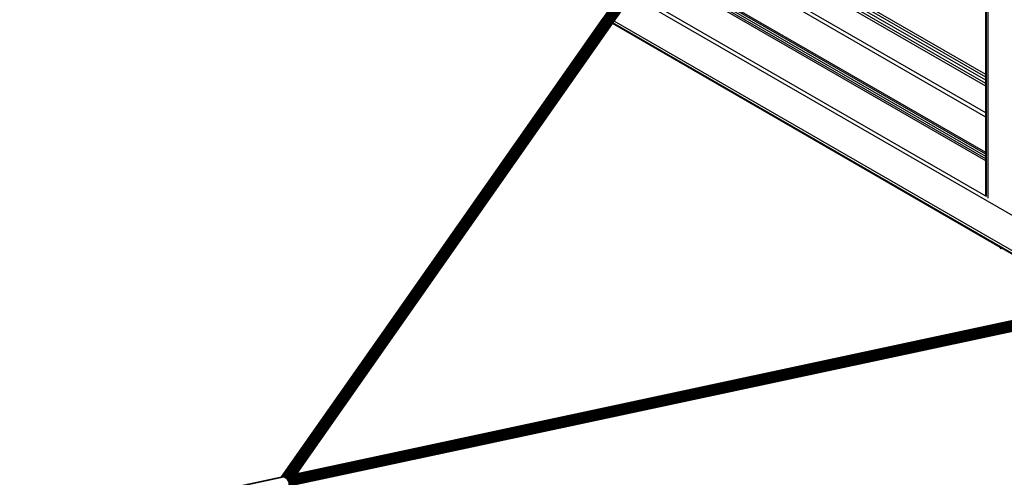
# Model space of a CAD drawing. Header units: millimetres. Extents: x 10 to 1250, y -62 to 528.
# Tile 725 of 909: x 620.235 to 621.339, y 519.521 to 520.034. Entities that reach past the tile are written whole.
import ezdxf

# ---------------------------------------------------------------- set-up
doc = ezdxf.new("R2010")
doc.units = ezdxf.units.MM
doc.header["$LTSCALE"] = 0.05

msp = doc.modelspace()

# ---------------------------------------------------------------- linework, layer by layer
at = {"color": 8}
for p, q in [((620.5288, 519.5214), (621.3303, 520.6644)), ((620.5291, 519.5215), (621.3307, 520.6646)), ((620.5294, 519.5215), (621.3311, 520.6648)), ((620.5299, 519.5216), (621.3316, 520.6649)), ((620.5304, 519.5216), (621.3321, 520.6649)), ((620.5309, 519.5215), (621.3326, 520.6648)), ((620.5315, 519.5213), (621.3331, 520.6646)), ((620.532, 519.5211), (621.3337, 520.6644)), ((620.5326, 519.5207), (621.3343, 520.664)), ((620.5338, 519.5212), (621.3349, 520.6636)), ((620.5352, 519.5219), (621.3354, 520.6631)), ((620.5366, 519.5226), (621.3359, 520.6626)), ((620.5379, 519.5231), (621.3364, 520.662)), ((620.5391, 519.5236), (621.3369, 520.6614)), ((620.5402, 519.5238), (621.3373, 520.6607)), ((620.5412, 519.5241), (621.3377, 520.66)), ((620.5421, 519.5242), (621.338, 520.6593)), ((620.543, 519.5244), (621.3382, 520.6586)), ((620.5438, 519.5246), (621.3384, 520.6579)), ((620.5444, 519.5247), (621.3385, 520.6572)), ((620.545, 519.5249), (621.3386, 520.6566)), ((620.5454, 519.525), (621.3385, 520.656)), ((620.5458, 519.525), (621.3384, 520.6555)), ((621.3213, 519.8341), (621.3213, 520.6307)), ((621.3184, 519.9627), (620.987, 520.1541)), ((621.3184, 519.9663), (620.9888, 520.1566)), ((621.3184, 519.9698), (620.9906, 520.1591)), ((621.3184, 519.9728), (620.9921, 520.1613)), ((621.3184, 519.9597), (620.9855, 520.1519)), ((621.3184, 519.9251), (620.9683, 520.1273)), ((621.3184, 519.9298), (620.9706, 520.1306)), ((621.3184, 519.8855), (620.9485, 520.0991)), ((621.3184, 519.8761), (620.9438, 520.0924)), ((621.3184, 519.8783), (620.9449, 520.0939)), ((621.3184, 519.8808), (620.9462, 520.0957)), ((621.3184, 519.8833), (620.9474, 520.0975)), ((620.9019, 520.0326), (620.9217, 520.0609)), ((621.497, 519.7287), (620.9217, 520.0609)), ((621.3184, 519.8365), (620.924, 520.0642)), ((621.3184, 519.9728), (621.3184, 520.0577)), ((621.3192, 519.9724), (621.3192, 520.0573)), ((620.5288, 519.5214), (620.8895, 520.0359)), ((620.9005, 520.0306), (620.9019, 520.0326)), ((621.4469, 519.718), (620.9019, 520.0326)), ((620.546, 519.5251), (620.9, 520.0299)), ((620.9, 520.0299), (620.9005, 520.0306)), ((621.3345, 519.779), (620.9, 520.0299)), ((621.4433, 519.7172), (620.9005, 520.0306)), ((621.3192, 519.9724), (621.3184, 519.9728)), ((621.3184, 519.9698), (621.3184, 519.9728)), ((621.3192, 519.9694), (621.3184, 519.9698)), ((621.3184, 519.9663), (621.3184, 519.9698)), ((621.3192, 519.9658), (621.3184, 519.9663)), ((621.3184, 519.9627), (621.3184, 519.9663)), ((621.3192, 519.9694), (621.3192, 519.9724)), ((621.3192, 519.9658), (621.3192, 519.9694)), ((621.3192, 519.9623), (621.3184, 519.9627)), ((621.3184, 519.9597), (621.3184, 519.9627)), ((621.3192, 519.9593), (621.3184, 519.9597)), ((621.3184, 519.9298), (621.3184, 519.9597)), ((621.3192, 519.9623), (621.3192, 519.9658)), ((621.3192, 519.9593), (621.3192, 519.9623)), ((621.3192, 519.9294), (621.3192, 519.9593)), ((621.3192, 519.9294), (621.3184, 519.9298)), ((621.3184, 519.9251), (621.3184, 519.9298)), ((621.3192, 519.9247), (621.3184, 519.9251)), ((621.3184, 519.8855), (621.3184, 519.9251)), ((621.3192, 519.9247), (621.3192, 519.9294)), ((621.3192, 519.885), (621.3192, 519.9247)), ((621.3192, 519.885), (621.3184, 519.8855)), ((621.3184, 519.8833), (621.3184, 519.8855)), ((621.3192, 519.8829), (621.3184, 519.8833)), ((621.3184, 519.8808), (621.3184, 519.8833)), ((621.3192, 519.8804), (621.3184, 519.8808)), ((621.3184, 519.8783), (621.3184, 519.8808)), ((621.3192, 519.8779), (621.3184, 519.8783)), ((621.3184, 519.8761), (621.3184, 519.8783)), ((621.3192, 519.8829), (621.3192, 519.885)), ((621.3192, 519.8804), (621.3192, 519.8829)), ((621.3192, 519.8779), (621.3192, 519.8804)), ((621.3192, 519.8757), (621.3192, 519.8779)), ((621.3192, 519.8757), (621.3184, 519.8761)), ((621.3184, 519.8365), (621.3184, 519.8761)), ((621.3192, 519.8361), (621.3192, 519.8757)), ((622.0829, 519.8527), (620.5326, 519.5207)), ((622.0814, 519.8518), (620.5332, 519.5203)), ((622.0797, 519.8509), (620.5337, 519.5198)), ((622.0779, 519.8498), (620.5343, 519.5193)), ((622.0841, 519.8534), (620.5344, 519.5216)), ((622.076, 519.8487), (620.5348, 519.5187)), ((622.074, 519.8475), (620.5352, 519.5181)), ((622.0719, 519.8463), (620.5357, 519.5174)), ((622.0852, 519.854), (620.5358, 519.5223)), ((622.0697, 519.8451), (620.536, 519.5167)), ((622.086, 519.8545), (620.5372, 519.5229)), ((622.0866, 519.8548), (620.5384, 519.5233)), ((622.0534, 519.8357), (620.536, 519.5108)), ((622.0539, 519.836), (620.5361, 519.511)), ((622.0676, 519.8439), (620.5363, 519.516)), ((622.0546, 519.8364), (620.5363, 519.5113)), ((622.0656, 519.8427), (620.5366, 519.5153)), ((622.0556, 519.837), (620.5366, 519.5117)), ((622.0635, 519.8415), (620.5368, 519.5146)), ((622.0568, 519.8377), (620.5368, 519.5122)), ((622.0616, 519.8404), (620.5369, 519.5139)), ((620.5369, 519.5133), (622.0599, 519.8394)), ((622.0583, 519.8385), (620.5369, 519.5127)), ((621.3192, 519.8361), (621.3184, 519.8365)), ((621.3192, 519.8359), (621.3192, 519.8361)), ((621.3357, 519.7772), (621.3345, 519.779)), ((621.3365, 519.7779), (621.3345, 519.779)), ((621.3357, 519.7772), (621.3365, 519.7779)), ((621.3367, 519.7778), (621.3357, 519.7772)), ((621.3367, 519.7778), (621.3365, 519.7779)), ((621.442, 519.7169), (621.3367, 519.7778)), ((621.442, 519.7169), (620.546, 519.5251)), ((621.4575, 519.708), (620.5359, 519.5107)), ((620.5438, 519.5246), (620.543, 519.5244)), ((620.5444, 519.5247), (620.5438, 519.5246)), ((620.545, 519.5249), (620.5444, 519.5247)), ((620.5454, 519.525), (620.545, 519.5249)), ((620.5458, 519.525), (620.5454, 519.525)), ((620.546, 519.5251), (620.5458, 519.525)), ((620.5288, 519.5214), (619.9818, 519.4043)), ((620.5304, 519.5216), (619.982, 519.4042)), ((620.5309, 519.5215), (619.9822, 519.404)), ((620.5315, 519.5213), (619.9826, 519.4038)), ((620.5291, 519.5215), (620.5288, 519.5214)), ((620.5288, 519.5214), (620.5288, 519.5214)), ((620.5294, 519.5215), (620.5291, 519.5215)), ((620.5294, 519.5215), (620.5299, 519.5216)), ((620.5391, 519.5235), (620.5391, 519.5236)), ((620.5396, 519.5237), (620.5402, 519.5238)), ((620.5402, 519.5238), (620.5406, 519.5239)), ((620.5412, 519.5241), (620.5406, 519.5239)), ((620.5421, 519.5242), (620.5412, 519.5241)), ((620.543, 519.5244), (620.5421, 519.5242))]:
    msp.add_line(p, q, dxfattribs=at)

doc.saveas('drawing.dxf')
